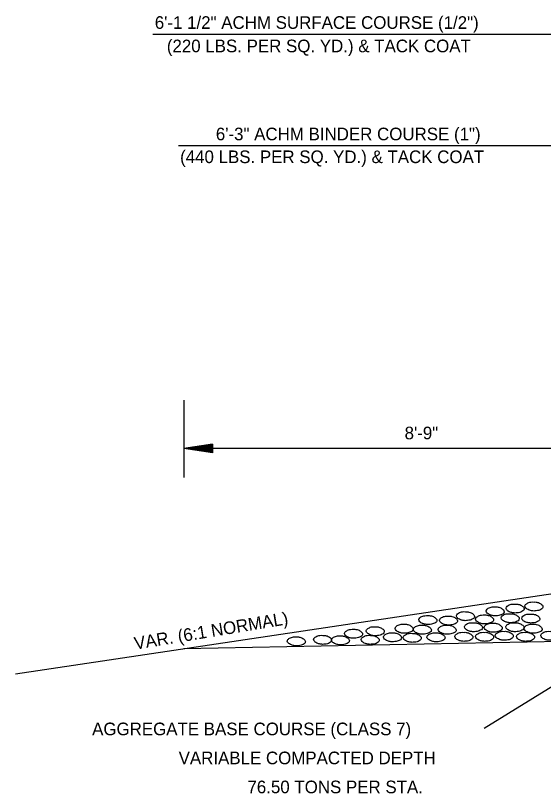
# Model space of a CAD drawing. Extents: x 634177 to 635904, y 289936 to 290970.
# Drawn here: x 635627.36 to 635652.44, y 290769.7 to 290806.68 of the extents above; entities that cross this region are included whole.
import ezdxf

# ---------------------------------------------------------------- set-up
doc = ezdxf.new("R2010")
doc.units = 0
doc.layers.add('Default', color=7, linetype='Continuous')

msp = doc.modelspace()

# ---------------------------------------------------------------- linework, layer by layer
at = {"layer": 'Default'}
for p, q in [((635633.875, 290805.797), (635657.652, 290805.797)), ((635635.093, 290800.51), (635657.345, 290800.51)), ((635635.348, 290788.394), (635635.348, 290784.729)), ((635636.716, 290786.303), (635635.348, 290786.099)), ((635636.716, 290786.27), (635635.577, 290786.099)), ((635636.716, 290786.234), (635635.814, 290786.099)), ((635636.716, 290786.303), (635636.716, 290785.893)), ((635657.78, 290786.099), (635635.348, 290786.099)), ((635636.716, 290785.893), (635635.348, 290786.099)), ((635636.716, 290785.927), (635635.577, 290786.099)), ((635636.716, 290785.961), (635635.814, 290786.099)), ((635636.716, 290786.201), (635636.043, 290786.099)), ((635636.716, 290785.997), (635636.043, 290786.099)), ((635636.716, 290786.164), (635636.274, 290786.099)), ((635636.716, 290786.03), (635636.274, 290786.099)), ((635636.716, 290786.131), (635636.503, 290786.099)), ((635636.716, 290786.066), (635636.503, 290786.099)), ((635657.774, 290779.926), (635627.356, 290775.379)), ((635680.231, 290777.471), (635635.348, 290776.574))]:
    msp.add_line(p, q, dxfattribs=at)
msp.add_lwpolyline([(635649.629, 290772.8), (635657.507, 290777.674)], dxfattribs=at)
for points in [[(635650.154, 290778.572), (635650.002, 290778.569), (635649.819, 290778.508), (635649.73, 290778.421), (635649.717, 290778.371), (635649.766, 290778.276), (635649.817, 290778.237), (635649.915, 290778.187), (635650.063, 290778.153), (635650.138, 290778.145), (635650.25, 290778.154), (635650.373, 290778.176), (635650.47, 290778.214), (635650.559, 290778.284), (635650.571, 290778.343), (635650.546, 290778.426), (635650.476, 290778.479), (635650.412, 290778.522), (635650.313, 290778.556), (635650.247, 290778.569), (635650.154, 290778.572)], [(635651.098, 290778.704), (635650.948, 290778.703), (635650.768, 290778.641), (635650.677, 290778.556), (635650.662, 290778.503), (635650.711, 290778.41), (635650.764, 290778.371), (635650.863, 290778.321), (635651.011, 290778.287), (635651.087, 290778.281), (635651.199, 290778.288), (635651.321, 290778.309), (635651.416, 290778.348), (635651.506, 290778.419), (635651.522, 290778.477), (635651.492, 290778.56), (635651.424, 290778.614), (635651.36, 290778.658), (635651.258, 290778.692), (635651.195, 290778.703), (635651.098, 290778.704)], [(635651.995, 290778.803), (635651.843, 290778.801), (635651.662, 290778.74), (635651.572, 290778.653), (635651.558, 290778.602), (635651.606, 290778.51), (635651.659, 290778.469), (635651.756, 290778.421), (635651.905, 290778.385), (635651.98, 290778.376), (635652.092, 290778.387), (635652.215, 290778.407), (635652.312, 290778.446), (635652.399, 290778.516), (635652.415, 290778.575), (635652.387, 290778.658), (635652.318, 290778.711), (635652.254, 290778.756), (635652.151, 290778.787), (635652.091, 290778.801), (635651.995, 290778.803)], [(635646.956, 290778.156), (635646.802, 290778.154), (635646.621, 290778.092), (635646.532, 290778.006), (635646.521, 290777.955), (635646.568, 290777.861), (635646.619, 290777.821), (635646.716, 290777.771), (635646.866, 290777.738), (635646.94, 290777.727), (635647.053, 290777.74), (635647.174, 290777.76), (635647.271, 290777.796), (635647.36, 290777.869), (635647.375, 290777.928), (635647.347, 290778.011), (635647.279, 290778.064), (635647.213, 290778.108), (635647.115, 290778.139), (635647.051, 290778.154), (635646.956, 290778.156)], [(635647.933, 290778.133), (635647.78, 290778.129), (635647.601, 290778.069), (635647.511, 290777.98), (635647.497, 290777.932), (635647.545, 290777.838), (635647.6, 290777.796), (635647.695, 290777.749), (635647.846, 290777.712), (635647.919, 290777.706), (635648.031, 290777.715), (635648.153, 290777.738), (635648.249, 290777.773), (635648.338, 290777.844), (635648.354, 290777.905), (635648.326, 290777.989), (635648.257, 290778.042), (635648.192, 290778.084), (635648.09, 290778.117), (635648.03, 290778.129), (635647.933, 290778.133)], [(635648.74, 290778.343), (635648.589, 290778.341), (635648.408, 290778.281), (635648.318, 290778.195), (635648.305, 290778.143), (635648.354, 290778.047), (635648.404, 290778.009), (635648.502, 290777.96), (635648.65, 290777.922), (635648.726, 290777.916), (635648.837, 290777.927), (635648.961, 290777.947), (635649.058, 290777.986), (635649.147, 290778.055), (635649.161, 290778.115), (635649.133, 290778.198), (635649.063, 290778.251), (635649, 290778.293), (635648.901, 290778.327), (635648.835, 290778.341), (635648.74, 290778.343)], [(635649.646, 290778.187), (635649.494, 290778.184), (635649.314, 290778.123), (635649.225, 290778.036), (635649.211, 290777.989), (635649.261, 290777.894), (635649.312, 290777.854), (635649.409, 290777.805), (635649.558, 290777.768), (635649.633, 290777.762), (635649.744, 290777.769), (635649.867, 290777.79), (635649.963, 290777.829), (635650.052, 290777.899), (635650.068, 290777.96), (635650.038, 290778.042), (635649.97, 290778.098), (635649.906, 290778.139), (635649.808, 290778.17), (635649.742, 290778.184), (635649.646, 290778.187)], [(635650.867, 290778.245), (635650.719, 290778.242), (635650.535, 290778.181), (635650.448, 290778.094), (635650.433, 290778.044), (635650.482, 290777.95), (635650.534, 290777.91), (635650.634, 290777.861), (635650.778, 290777.826), (635650.858, 290777.818), (635650.965, 290777.827), (635651.092, 290777.847), (635651.187, 290777.886), (635651.276, 290777.956), (635651.29, 290778.016), (635651.26, 290778.1), (635651.191, 290778.154), (635651.131, 290778.198), (635651.029, 290778.229), (635650.964, 290778.242), (635650.867, 290778.245)], [(635651.846, 290778.231), (635651.695, 290778.229), (635651.511, 290778.167), (635651.424, 290778.081), (635651.41, 290778.031), (635651.458, 290777.936), (635651.509, 290777.896), (635651.609, 290777.847), (635651.756, 290777.81), (635651.832, 290777.805), (635651.943, 290777.813), (635652.067, 290777.835), (635652.164, 290777.874), (635652.253, 290777.944), (635652.265, 290778.002), (635652.237, 290778.084), (635652.168, 290778.139), (635652.106, 290778.182), (635652.005, 290778.217), (635651.941, 290778.229), (635651.846, 290778.231)], [(635645.829, 290777.746), (635645.678, 290777.745), (635645.496, 290777.681), (635645.404, 290777.595), (635645.39, 290777.545), (635645.44, 290777.452), (635645.493, 290777.41), (635645.589, 290777.361), (635645.74, 290777.324), (635645.814, 290777.319), (635645.927, 290777.327), (635646.049, 290777.349), (635646.144, 290777.388), (635646.233, 290777.458), (635646.247, 290777.52), (635646.22, 290777.598), (635646.152, 290777.654), (635646.086, 290777.698), (635645.988, 290777.731), (635645.926, 290777.745), (635645.829, 290777.746)], [(635649.124, 290777.818), (635648.972, 290777.816), (635648.79, 290777.752), (635648.698, 290777.667), (635648.684, 290777.617), (635648.734, 290777.523), (635648.787, 290777.481), (635648.884, 290777.433), (635649.035, 290777.395), (635649.108, 290777.391), (635649.222, 290777.399), (635649.343, 290777.42), (635649.438, 290777.459), (635649.527, 290777.53), (635649.541, 290777.592), (635649.515, 290777.67), (635649.446, 290777.726), (635649.381, 290777.769), (635649.282, 290777.802), (635649.22, 290777.816), (635649.124, 290777.818)], [(635650.06, 290777.794), (635649.909, 290777.793), (635649.727, 290777.729), (635649.635, 290777.643), (635649.621, 290777.593), (635649.671, 290777.5), (635649.723, 290777.458), (635649.82, 290777.41), (635649.971, 290777.372), (635650.044, 290777.367), (635650.158, 290777.375), (635650.28, 290777.397), (635650.375, 290777.436), (635650.464, 290777.506), (635650.478, 290777.568), (635650.451, 290777.646), (635650.383, 290777.702), (635650.317, 290777.746), (635650.219, 290777.779), (635650.157, 290777.793), (635650.06, 290777.794)], [(635651.093, 290777.818), (635650.942, 290777.816), (635650.76, 290777.752), (635650.668, 290777.667), (635650.654, 290777.617), (635650.704, 290777.523), (635650.757, 290777.481), (635650.853, 290777.433), (635651.004, 290777.395), (635651.078, 290777.391), (635651.191, 290777.399), (635651.313, 290777.42), (635651.408, 290777.459), (635651.497, 290777.53), (635651.511, 290777.592), (635651.484, 290777.67), (635651.416, 290777.726), (635651.35, 290777.769), (635651.252, 290777.802), (635651.19, 290777.816), (635651.093, 290777.818)], [(635651.958, 290777.746), (635651.807, 290777.745), (635651.625, 290777.681), (635651.533, 290777.595), (635651.519, 290777.545), (635651.569, 290777.452), (635651.621, 290777.41), (635651.718, 290777.361), (635651.869, 290777.324), (635651.943, 290777.319), (635652.056, 290777.327), (635652.178, 290777.349), (635652.273, 290777.388), (635652.362, 290777.458), (635652.376, 290777.52), (635652.349, 290777.598), (635652.281, 290777.654), (635652.215, 290777.698), (635652.117, 290777.731), (635652.055, 290777.745), (635651.958, 290777.746)], [(635643.425, 290777.506), (635643.274, 290777.505), (635643.091, 290777.441), (635642.999, 290777.355), (635642.985, 290777.305), (635643.035, 290777.212), (635643.088, 290777.17), (635643.185, 290777.121), (635643.336, 290777.084), (635643.409, 290777.079), (635643.523, 290777.087), (635643.645, 290777.109), (635643.74, 290777.148), (635643.828, 290777.218), (635643.842, 290777.28), (635643.816, 290777.358), (635643.747, 290777.414), (635643.682, 290777.458), (635643.584, 290777.491), (635643.521, 290777.505), (635643.425, 290777.506)], [(635644.458, 290777.626), (635644.307, 290777.625), (635644.125, 290777.561), (635644.033, 290777.475), (635644.019, 290777.425), (635644.068, 290777.332), (635644.121, 290777.29), (635644.218, 290777.241), (635644.369, 290777.204), (635644.442, 290777.199), (635644.556, 290777.207), (635644.678, 290777.229), (635644.773, 290777.268), (635644.862, 290777.338), (635644.876, 290777.4), (635644.849, 290777.478), (635644.781, 290777.534), (635644.715, 290777.578), (635644.617, 290777.611), (635644.555, 290777.625), (635644.458, 290777.626)], [(635646.696, 290777.698), (635646.545, 290777.696), (635646.362, 290777.632), (635646.27, 290777.547), (635646.256, 290777.497), (635646.306, 290777.403), (635646.359, 290777.361), (635646.456, 290777.313), (635646.607, 290777.276), (635646.68, 290777.271), (635646.794, 290777.279), (635646.915, 290777.3), (635647.01, 290777.339), (635647.099, 290777.41), (635647.113, 290777.472), (635647.087, 290777.55), (635647.018, 290777.606), (635646.953, 290777.649), (635646.855, 290777.682), (635646.792, 290777.696), (635646.696, 290777.698)], [(635647.874, 290777.698), (635647.723, 290777.696), (635647.54, 290777.632), (635647.448, 290777.547), (635647.434, 290777.497), (635647.484, 290777.403), (635647.537, 290777.361), (635647.634, 290777.313), (635647.785, 290777.276), (635647.858, 290777.271), (635647.972, 290777.279), (635648.094, 290777.3), (635648.189, 290777.339), (635648.277, 290777.41), (635648.291, 290777.472), (635648.265, 290777.55), (635648.196, 290777.606), (635648.131, 290777.649), (635648.033, 290777.682), (635647.97, 290777.696), (635647.874, 290777.698)], [(635648.667, 290777.361), (635648.516, 290777.36), (635648.333, 290777.296), (635648.242, 290777.21), (635648.228, 290777.16), (635648.277, 290777.067), (635648.33, 290777.025), (635648.427, 290776.976), (635648.578, 290776.939), (635648.651, 290776.934), (635648.765, 290776.942), (635648.887, 290776.964), (635648.982, 290777.003), (635649.071, 290777.073), (635649.085, 290777.135), (635649.058, 290777.213), (635648.99, 290777.269), (635648.924, 290777.313), (635648.826, 290777.346), (635648.764, 290777.36), (635648.667, 290777.361)], [(635649.652, 290777.361), (635649.501, 290777.36), (635649.318, 290777.296), (635649.226, 290777.21), (635649.212, 290777.16), (635649.262, 290777.067), (635649.315, 290777.025), (635649.412, 290776.976), (635649.563, 290776.939), (635649.636, 290776.934), (635649.75, 290776.942), (635649.872, 290776.964), (635649.967, 290777.003), (635650.055, 290777.073), (635650.069, 290777.135), (635650.043, 290777.213), (635649.974, 290777.269), (635649.909, 290777.313), (635649.811, 290777.346), (635649.748, 290777.36), (635649.652, 290777.361)], [(635650.588, 290777.41), (635650.437, 290777.408), (635650.255, 290777.344), (635650.163, 290777.258), (635650.149, 290777.208), (635650.199, 290777.115), (635650.252, 290777.073), (635650.348, 290777.025), (635650.5, 290776.987), (635650.573, 290776.983), (635650.687, 290776.99), (635650.808, 290777.012), (635650.903, 290777.051), (635650.992, 290777.121), (635651.006, 290777.184), (635650.979, 290777.261), (635650.911, 290777.318), (635650.845, 290777.361), (635650.747, 290777.394), (635650.685, 290777.408), (635650.588, 290777.41)], [(635651.598, 290777.361), (635651.447, 290777.36), (635651.265, 290777.296), (635651.173, 290777.21), (635651.159, 290777.16), (635651.209, 290777.067), (635651.262, 290777.025), (635651.358, 290776.976), (635651.509, 290776.939), (635651.583, 290776.934), (635651.696, 290776.942), (635651.818, 290776.964), (635651.913, 290777.003), (635652.002, 290777.073), (635652.016, 290777.135), (635651.989, 290777.213), (635651.921, 290777.269), (635651.855, 290777.313), (635651.757, 290777.346), (635651.695, 290777.36), (635651.598, 290777.361)], [(635652.751, 290777.41), (635652.6, 290777.408), (635652.418, 290777.344), (635652.326, 290777.258), (635652.312, 290777.208), (635652.362, 290777.115), (635652.415, 290777.073), (635652.511, 290777.025), (635652.662, 290776.987), (635652.736, 290776.983), (635652.849, 290776.99), (635652.971, 290777.012), (635653.066, 290777.051), (635653.155, 290777.121), (635653.169, 290777.184), (635653.142, 290777.261), (635653.074, 290777.318), (635653.008, 290777.361), (635652.91, 290777.394), (635652.848, 290777.408), (635652.751, 290777.41)], [(635640.709, 290777.146), (635640.558, 290777.145), (635640.375, 290777.081), (635640.283, 290776.995), (635640.269, 290776.945), (635640.319, 290776.852), (635640.372, 290776.81), (635640.469, 290776.761), (635640.62, 290776.724), (635640.693, 290776.719), (635640.807, 290776.727), (635640.928, 290776.749), (635641.023, 290776.788), (635641.112, 290776.858), (635641.126, 290776.92), (635641.1, 290776.998), (635641.031, 290777.054), (635640.966, 290777.098), (635640.868, 290777.131), (635640.805, 290777.145), (635640.709, 290777.146)], [(635641.958, 290777.218), (635641.807, 290777.216), (635641.625, 290777.152), (635641.533, 290777.067), (635641.519, 290777.017), (635641.569, 290776.923), (635641.622, 290776.881), (635641.718, 290776.833), (635641.87, 290776.796), (635641.943, 290776.791), (635642.057, 290776.799), (635642.178, 290776.82), (635642.273, 290776.859), (635642.362, 290776.93), (635642.376, 290776.992), (635642.35, 290777.07), (635642.281, 290777.126), (635642.216, 290777.17), (635642.117, 290777.202), (635642.055, 290777.216), (635641.958, 290777.218)], [(635642.8, 290777.193), (635642.649, 290777.191), (635642.466, 290777.127), (635642.375, 290777.042), (635642.361, 290776.992), (635642.41, 290776.898), (635642.463, 290776.856), (635642.56, 290776.808), (635642.711, 290776.771), (635642.784, 290776.766), (635642.898, 290776.774), (635643.02, 290776.796), (635643.115, 290776.835), (635643.204, 290776.905), (635643.218, 290776.967), (635643.191, 290777.045), (635643.123, 290777.101), (635643.057, 290777.145), (635642.959, 290777.177), (635642.897, 290777.191), (635642.8, 290777.193)], [(635644.218, 290777.218), (635644.067, 290777.216), (635643.885, 290777.152), (635643.793, 290777.067), (635643.779, 290777.017), (635643.828, 290776.923), (635643.881, 290776.881), (635643.978, 290776.833), (635644.129, 290776.796), (635644.202, 290776.791), (635644.316, 290776.799), (635644.438, 290776.82), (635644.533, 290776.859), (635644.622, 290776.93), (635644.636, 290776.992), (635644.609, 290777.07), (635644.541, 290777.126), (635644.475, 290777.17), (635644.377, 290777.202), (635644.315, 290777.216), (635644.218, 290777.218)], [(635645.276, 290777.338), (635645.125, 290777.336), (635644.943, 290777.272), (635644.851, 290777.187), (635644.837, 290777.137), (635644.887, 290777.043), (635644.94, 290777.001), (635645.036, 290776.953), (635645.187, 290776.916), (635645.261, 290776.911), (635645.374, 290776.919), (635645.496, 290776.94), (635645.591, 290776.979), (635645.68, 290777.05), (635645.694, 290777.112), (635645.667, 290777.19), (635645.599, 290777.246), (635645.533, 290777.29), (635645.435, 290777.322), (635645.373, 290777.336), (635645.276, 290777.338)], [(635646.214, 290777.313), (635646.063, 290777.311), (635645.881, 290777.247), (635645.789, 290777.162), (635645.775, 290777.112), (635645.825, 290777.018), (635645.878, 290776.976), (635645.974, 290776.928), (635646.125, 290776.891), (635646.199, 290776.886), (635646.312, 290776.894), (635646.434, 290776.916), (635646.529, 290776.954), (635646.618, 290777.025), (635646.632, 290777.087), (635646.605, 290777.165), (635646.537, 290777.221), (635646.471, 290777.265), (635646.373, 290777.297), (635646.311, 290777.311), (635646.214, 290777.313)], [(635647.346, 290777.336), (635647.194, 290777.335), (635647.012, 290777.271), (635646.92, 290777.185), (635646.906, 290777.135), (635646.956, 290777.042), (635647.009, 290777), (635647.106, 290776.951), (635647.257, 290776.914), (635647.33, 290776.909), (635647.444, 290776.917), (635647.565, 290776.939), (635647.66, 290776.978), (635647.749, 290777.048), (635647.763, 290777.11), (635647.737, 290777.188), (635647.668, 290777.244), (635647.603, 290777.288), (635647.504, 290777.321), (635647.442, 290777.335), (635647.346, 290777.336)]]:
    msp.add_spline(points, degree=3, dxfattribs=at)

# ---------------------------------------------------------------- texts
for s, p in [('6\'-1 1/2" ACHM SURFACE COURSE (1/2")', (635633.972, 290806.049)), ('(220 LBS. PER SQ. YD.) & TACK COAT', (635634.544, 290804.936)), ('6\'-3" ACHM BINDER COURSE (1")', (635636.873, 290800.752)), ('(440 LBS. PER SQ. YD.) & TACK COAT', (635635.174, 290799.667)), ('8\'-9"', (635645.842, 290786.538)), ('AGGREGATE BASE COURSE (CLASS 7)', (635630.994, 290772.471)), ('VARIABLE COMPACTED DEPTH', (635635.106, 290771.092)), ('76.50 TONS PER STA.', (635638.374, 290769.713))]:
    msp.add_text(s, height=0.6, dxfattribs=at).set_placement(p)
msp.add_text('VAR. (6:1 NORMAL)', height=0.6, rotation=9.4616, dxfattribs=at).set_placement((635633.045, 290776.533))

doc.saveas('drawing.dxf')
